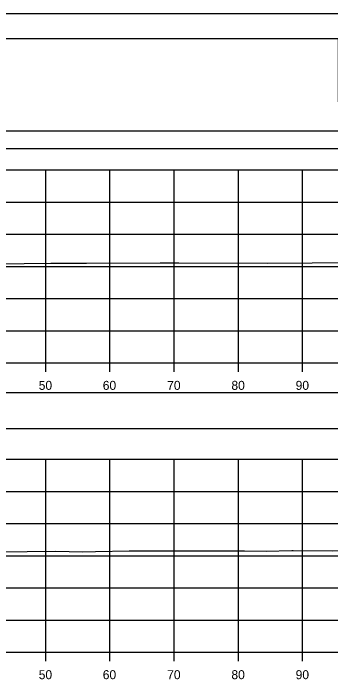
# Model space of a CAD drawing. Extents: x 1369627 to 1374022, y 380035 to 398173.
# Drawn here: x 1372143.5 to 1372192.9, y 391241.9 to 391345.7 of the extents above; entities that cross this region are included whole.
import ezdxf

# ---------------------------------------------------------------- set-up
doc = ezdxf.new("R2010")
doc.units = 0
for name, color, linetype in [('Default', 7, 'Continuous'), ('R_Axis', 7, 'Continuous'), ('R_Axis Annot', 7, 'Continuous'), ('R_Border', 7, 'Continuous'), ('R_Exist Surface', 7, 'Continuous'), ('R_Grid', 7, 'Continuous'), ('R_No Plot', 7, 'Continuous')]:
    doc.layers.add(name, color=color, linetype=linetype)

msp = doc.modelspace()

# ---------------------------------------------------------------- linework, layer by layer
at = {"layer": 'Default'}
for points in [[(1371948.53, 391324.67), (1372248.53, 391324.67), (1372248.53, 391327.38), (1371948.53, 391327.38)], [(1371948.53, 391281.13), (1372248.53, 391281.13), (1372248.53, 391286.66), (1371948.53, 391286.66)]]:
    msp.add_lwpolyline(points, close=True, dxfattribs=at)
at = {"layer": 'R_Axis'}
for p, q in [((1371948.53, 391291.33), (1372248.53, 391291.33)), ((1372148.53, 391289.93), (1372148.53, 391291.33)), ((1372158.53, 391289.93), (1372158.53, 391291.33)), ((1372168.53, 391289.93), (1372168.53, 391291.33)), ((1372178.53, 391289.93), (1372178.53, 391291.33)), ((1372188.53, 391289.93), (1372188.53, 391291.33)), ((1371948.53, 391246.33), (1372248.53, 391246.33)), ((1372148.53, 391244.93), (1372148.53, 391246.33)), ((1372158.53, 391244.93), (1372158.53, 391246.33)), ((1372168.53, 391244.93), (1372168.53, 391246.33)), ((1372178.53, 391244.93), (1372178.53, 391246.33)), ((1372188.53, 391244.93), (1372188.53, 391246.33))]:
    msp.add_line(p, q, dxfattribs=at)
at = {"layer": 'R_Border'}
msp.add_line((1371940.53, 391341.79), (1372256.71, 391341.79), dxfattribs=at)
at = {"layer": 'R_Exist Surface'}
for points in [[(1372136.75, 391306.68), (1372149.3, 391306.86), (1372154.89, 391306.84), (1372166.32, 391306.89), (1372169.23, 391306.88), (1372183.12, 391306.83), (1372190.03, 391306.87), (1372195.65, 391306.93), (1372199.33, 391307), (1372202.28, 391307.03), (1372219.62, 391307.39), (1372221.85, 391307.42), (1372234.3, 391307.55), (1372237.68, 391307.55), (1372248.53, 391307.66)], [(1372136.79, 391261.87), (1372150.03, 391262.03), (1372154.29, 391261.94), (1372156.3, 391261.99), (1372161.52, 391262.07), (1372171.65, 391262.11), (1372179.45, 391262.07), (1372182.83, 391262.06), (1372186.82, 391262.12), (1372187.03, 391262.12), (1372193.19, 391262.08), (1372198.05, 391262.13), (1372209.4, 391262.29), (1372212.98, 391262.22), (1372217.57, 391262.3), (1372223.69, 391262.48), (1372227.41, 391262.51), (1372240.8, 391262.52), (1372243.94, 391262.55), (1372244.39, 391262.6), (1372245.15, 391262.59), (1372248.53, 391262.67)]]:
    msp.add_lwpolyline(points, dxfattribs=at)
at = {"layer": 'R_Grid'}
for p, q in [((1371948.53, 391321.33), (1372248.53, 391321.33)), ((1372148.53, 391291.33), (1372148.53, 391321.33)), ((1372158.53, 391291.33), (1372158.53, 391321.33)), ((1372168.53, 391291.33), (1372168.53, 391321.33)), ((1372178.53, 391291.33), (1372178.53, 391321.33)), ((1372188.53, 391291.33), (1372188.53, 391321.33)), ((1371948.53, 391316.33), (1372248.53, 391316.33)), ((1371948.53, 391311.33), (1372248.53, 391311.33)), ((1371948.53, 391306.33), (1372248.53, 391306.33)), ((1371948.53, 391301.33), (1372248.53, 391301.33)), ((1371948.53, 391296.33), (1372248.53, 391296.33)), ((1371948.53, 391291.33), (1372248.53, 391291.33)), ((1371948.53, 391276.33), (1372248.53, 391276.33)), ((1372148.53, 391246.33), (1372148.53, 391276.33)), ((1372158.53, 391246.33), (1372158.53, 391276.33)), ((1372168.53, 391246.33), (1372168.53, 391276.33)), ((1372178.53, 391246.33), (1372178.53, 391276.33)), ((1372188.53, 391246.33), (1372188.53, 391276.33)), ((1371948.53, 391271.33), (1372248.53, 391271.33)), ((1371948.53, 391266.33), (1372248.53, 391266.33)), ((1371948.53, 391261.33), (1372248.53, 391261.33)), ((1371948.53, 391256.33), (1372248.53, 391256.33)), ((1371948.53, 391251.33), (1372248.53, 391251.33)), ((1371948.53, 391246.33), (1372248.53, 391246.33))]:
    msp.add_line(p, q, dxfattribs=at)
at = {"layer": 'R_No Plot'}
msp.add_line((1371928.13, 391345.69), (1372261.46, 391345.69), dxfattribs=at)
for points in [[(1371928.12, 391345.69), (1372261.46, 391345.69), (1372261.46, 391132.35), (1371928.12, 391132.35)], [(1372174.45, 391341.79), (1372194.07, 391341.79), (1372194.07, 391331.91), (1372210.18, 391331.91), (1372233.38, 391331.91), (1372233.38, 391299.24), (1372256.59, 391299.24), (1372256.71, 391136.33), (1371940.53, 391136.33), (1371940.53, 391341.79)]]:
    msp.add_lwpolyline(points, close=True, dxfattribs=at)

# ---------------------------------------------------------------- texts
at = {"layer": 'R_Axis Annot'}
for s, p in [('50', (1372147.44, 391287.13)), ('60', (1372157.41, 391287.13)), ('70', (1372167.44, 391287.13)), ('80', (1372177.44, 391287.13)), ('90', (1372187.44, 391287.13)), ('50', (1372147.44, 391242.13)), ('60', (1372157.41, 391242.13)), ('70', (1372167.44, 391242.13)), ('80', (1372177.44, 391242.13)), ('90', (1372187.44, 391242.13))]:
    msp.add_text(s, height=1.4, dxfattribs=at).set_placement(p)

doc.saveas('drawing.dxf')
